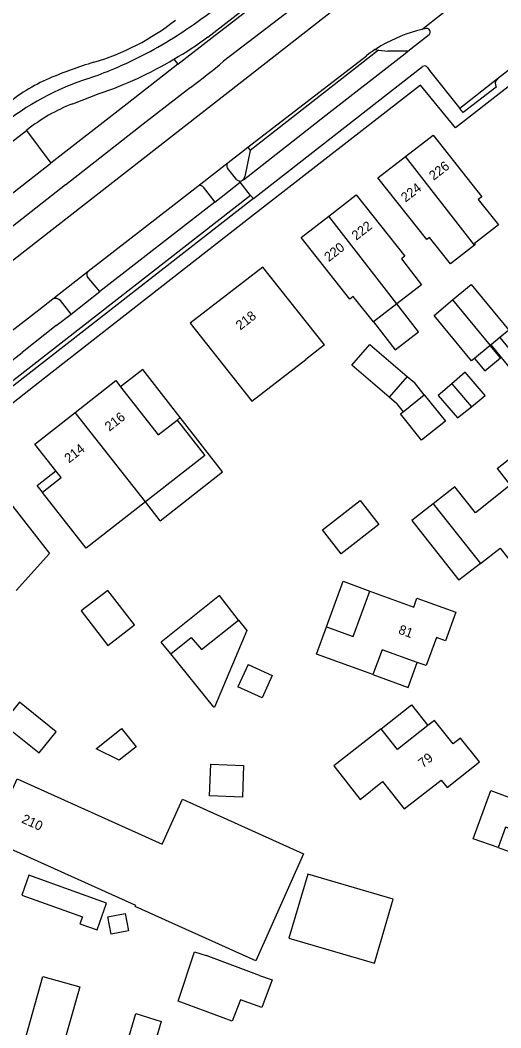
# Model space of a CAD drawing. Extents: x 194485 to 197793, y 468269 to 470822.
# Drawn here: x 196097.4 to 196158.1, y 469683 to 469810.3 of the extents above; entities that cross this region are included whole.
import ezdxf

# ---------------------------------------------------------------- set-up
doc = ezdxf.new("R2010")
doc.units = 0
for name, color, linetype in [('BGT grensvlak gebouwinstallatie plus 1', 7, 'Continuous'), ('BGT grensvlak ondersteunend wegdeel', 7, 'Continuous'), ('BGT grensvlak overig bouwwerk uitbreiding populatie', 7, 'Continuous'), ('BGT grensvlak pand op maaiveld', 7, 'Continuous'), ('BGT grensvlak pand op maaiveld LR', 7, 'Continuous'), ('BGT grensvlak wegdeel', 7, 'Continuous'), ('BGT tekst huisnummerreeks', 7, 'Continuous')]:
    doc.layers.add(name, color=color, linetype=linetype)

msp = doc.modelspace()

# ---------------------------------------------------------------- linework, layer by layer
at = {"layer": 'BGT grensvlak gebouwinstallatie plus 1'}
for p, q in [((196147.7, 469770.95), (196144.95, 469774.49)), ((196142, 469772.2), (196144.74, 469768.66)), ((196144.74, 469768.66), (196147.7, 469770.95)), ((196146.28, 469765.32), (196147.18, 469764.55)), ((196148.42, 469763.01), (196147.18, 469764.55)), ((196151.89, 469764.4), (196150.18, 469762.93)), ((196144.9, 469761.91), (196144.01, 469762.68)), ((196150.18, 469762.93), (196152.62, 469760.07)), ((196144.9, 469761.91), (196145.74, 469760.86)), ((196152.62, 469760.07), (196154.36, 469761.49)), ((196117.23, 469759.81), (196117.63, 469760.13)), ((196115.1, 469747.1), (196113.24, 469749.47)), ((196135.57, 469745.94), (196140.33, 469749.63)), ((196140.33, 469749.63), (196142.67, 469746.61)), ((196142.67, 469746.61), (196137.92, 469742.92)), ((196137.92, 469742.92), (196135.57, 469745.94)), ((196155.5, 469741.69), (196152.78, 469739.57)), ((196136.07, 469733.69), (196138.2, 469739.46)), ((196138.2, 469739.46), (196141.55, 469738.2)), ((196122.59, 469737.64), (196115.23, 469731.77)), ((196124.99, 469734.55), (196122.59, 469737.64)), ((196116.42, 469730.27), (196115.23, 469731.77)), ((196109.93, 469716.83), (196107.01, 469718.3)), ((196157.76, 469705.8), (196163, 469703.92))]:
    msp.add_line(p, q, dxfattribs=at)
for points in [[(196154.76, 469767.6), (196156.05, 469766.03), (196158.04, 469767.66), (196156.75, 469769.23)], [(196157.97, 469770.23), (196160.82, 469766.76), (196159.7, 469765.84), (196156.85, 469769.31)], [(196117.63, 469760.13), (196112.91, 469766.2), (196110.08, 469764.02)], [(196115.1, 469747.1), (196122.96, 469753.27), (196117.63, 469760.13)], [(196100.26, 469750.69), (196099.58, 469751.54), (196101.93, 469753.39)], [(196149.55, 469749.23), (196146.86, 469747.12), (196152.78, 469739.57)], [(196141.94, 469727.67), (196146.38, 469726.05), (196147.53, 469729.2)], [(196095.18, 469721.49), (196099.82, 469717.76), (196101.98, 469720.45), (196097.33, 469724.17), (196095.18, 469721.49)], [(196142.98, 469720.82), (196146.82, 469723.85), (196148.89, 469721.22)], [(196107.01, 469718.3), (196110.23, 469720.87), (196112.08, 469718.55), (196109.93, 469716.83)], [(196131.33, 469694.38), (196142.12, 469691.21), (196144.49, 469699.3), (196133.71, 469702.46), (196131.33, 469694.38)]]:
    msp.add_lwpolyline(points, dxfattribs=at)
at = {"layer": 'BGT grensvlak ondersteunend wegdeel'}
msp.add_line((196116.83, 469805.38), (196117.31, 469804.74), dxfattribs=at)
at = {"layer": 'BGT grensvlak overig bouwwerk uitbreiding populatie'}
for p, q in [((196153.58, 469765.84), (196151.89, 469764.4)), ((196156.1, 469762.9), (196153.58, 469765.84)), ((196151.89, 469764.4), (196154.36, 469761.49)), ((196154.36, 469761.49), (196156.1, 469762.9)), ((196126.18, 469728.94), (196124.9, 469726.11)), ((196126.18, 469728.94), (196129.23, 469727.56)), ((196129.23, 469727.56), (196127.96, 469724.73)), ((196127.96, 469724.73), (196124.9, 469726.11)), ((196108.5, 469697.07), (196110.66, 469697.5)), ((196108.93, 469694.89), (196108.5, 469697.07)), ((196110.66, 469697.5), (196111.09, 469695.31)), ((196111.09, 469695.31), (196108.93, 469694.89))]:
    msp.add_line(p, q, dxfattribs=at)
at = {"layer": 'BGT grensvlak pand op maaiveld'}
for p, q in [((196144.95, 469774.49), (196142, 469772.2)), ((196135.83, 469769.31), (196133.46, 469767.47)), ((196156.75, 469769.23), (196154.76, 469767.6)), ((196156.85, 469769.31), (196156.75, 469769.23)), ((196157.97, 469770.23), (196156.85, 469769.31)), ((196144.01, 469762.68), (196139.26, 469766.75)), ((196146.28, 469765.32), (196144.01, 469762.68)), ((196145.74, 469760.86), (196148.42, 469763.01)), ((196145.41, 469760.6), (196145.74, 469760.86)), ((196117.23, 469759.81), (196120.72, 469755.32)), ((196157.61, 469753.67), (196162.08, 469757.23)), ((196120.72, 469755.32), (196113.24, 469749.47)), ((196157.61, 469753.67), (196159.28, 469751.57)), ((196149.55, 469749.23), (196155.5, 469741.69)), ((196124.99, 469734.55), (196126.01, 469733.24)), ((196134.82, 469730.26), (196136.07, 469733.69)), ((196126.01, 469733.24), (196121.96, 469723.54)), ((196121.86, 469723.54), (196116.42, 469730.27)), ((196141.94, 469727.67), (196134.82, 469730.26)), ((196121.96, 469723.54), (196121.86, 469723.54)), ((196142.98, 469720.82), (196137.02, 469716.12)), ((196121.31, 469712.34), (196121.47, 469716.33)), ((196121.47, 469716.33), (196125.62, 469716.17)), ((196125.62, 469716.17), (196125.47, 469712.18)), ((196125.47, 469712.18), (196121.31, 469712.34)), ((196107.13, 469695.41), (196108.33, 469698.79)), ((196127.61, 469689.66), (196120.9, 469692.17))]:
    msp.add_line(p, q, dxfattribs=at)
for points in [[(196146.06, 469793.09), (196149.54, 469795.79), (196155.67, 469788.02), (196155.24, 469787.68), (196157.79, 469784.45), (196154.76, 469782.1), (196154.86, 469781.97), (196154.75, 469781.89)], [(196154.75, 469781.89), (196151.71, 469779.53), (196149.06, 469782.87), (196148.74, 469782.62), (196142.57, 469790.39), (196146.06, 469793.09)], [(196136.36, 469785.56), (196139.83, 469788.26), (196145.97, 469780.52), (196145.53, 469780.17), (196148.06, 469776.9), (196144.95, 469774.49)], [(196142, 469772.2), (196139.45, 469775.43), (196139.02, 469775.09), (196132.89, 469782.87), (196136.36, 469785.56)], [(196135.83, 469769.31), (196128.06, 469779.13), (196118.89, 469772.03), (196125.05, 469764.23)], [(196152, 469774.98), (196154.32, 469776.92), (196159.09, 469771.16), (196157.97, 469770.23)], [(196154.76, 469767.6), (196154.4, 469767.31), (196149.68, 469773.03), (196152, 469774.98)], [(196139.26, 469766.75), (196141.56, 469769.34), (196146.28, 469765.32)], [(196125.05, 469764.23), (196126.67, 469762.19), (196133.46, 469767.47)], [(196104.37, 469760.78), (196109.48, 469764.79), (196110.08, 469764.02)], [(196110.08, 469764.02), (196114.86, 469757.94), (196117.23, 469759.81)], [(196148.42, 469763.01), (196151.1, 469759.66), (196148.09, 469757.25), (196145.41, 469760.6)], [(196101.93, 469753.39), (196099.27, 469756.78), (196104.37, 469760.78)], [(196100.26, 469750.69), (196102.6, 469752.54), (196101.93, 469753.39)], [(196088.82, 469748.69), (196092.61, 469751.63), (196094.67, 469749), (196095.91, 469749.65), (196101.12, 469742.95), (196096.91, 469738.27)], [(196159.28, 469751.57), (196154.88, 469748.09), (196152.26, 469751.36), (196149.55, 469749.23)], [(196113.24, 469749.47), (196105.77, 469743.61), (196100.23, 469750.66), (196100.26, 469750.69)], [(196155.5, 469741.69), (196157.98, 469743.63), (196161.37, 469739.34), (196164.02, 469741.41), (196163.28, 469742.35), (196165.32, 469743.97)], [(196105.12, 469735.7), (196108.49, 469731.33), (196111.86, 469733.93), (196108.49, 469738.3), (196105.12, 469735.7)], [(196136.07, 469733.69), (196139.46, 469732.46), (196141.55, 469738.2)], [(196141.55, 469738.2), (196147.09, 469736.18), (196147.5, 469737.3), (196152.39, 469735.53), (196151.09, 469731.92), (196149.95, 469732.33), (196148.66, 469728.79), (196147.53, 469729.2)], [(196116.42, 469730.27), (196119.02, 469732.35), (196120.3, 469730.81), (196124.99, 469734.55)], [(196147.53, 469729.2), (196143.09, 469730.8), (196141.94, 469727.67)], [(196137.02, 469716.12), (196140.34, 469711.9), (196143.17, 469714.15), (196145.9, 469710.69), (196150.54, 469714.33), (196151.29, 469713.4), (196155.37, 469716.63), (196152.99, 469719.63), (196152.05, 469718.91), (196149.7, 469721.86), (196148.89, 469721.22)], [(196148.89, 469721.22), (196145.06, 469718.21), (196142.98, 469720.82)], [(196157.76, 469705.8), (196154.61, 469706.93), (196156.81, 469713), (196159.64, 469711.97), (196161.02, 469715.85), (196166.62, 469713.82)], [(196096.01, 469712.13), (196097.07, 469714.49), (196115.33, 469706.25), (196117.92, 469711.92), (196133.2, 469705.01), (196127.15, 469691.52), (196111.96, 469698.36), (196112.02, 469698.49), (196093.6, 469706.78)], [(196163.94, 469706.5), (196158.69, 469708.39), (196157.76, 469705.8)], [(196108.33, 469698.79), (196098.53, 469702.33), (196097.62, 469699.82), (196105.28, 469697.06), (196104.96, 469696.19), (196107.13, 469695.41)], [(196127.61, 469689.66), (196129.24, 469689.1), (196127.94, 469685.63), (196125.24, 469686.58), (196124.19, 469683.88), (196117.38, 469686.41), (196119.42, 469692.66), (196120.9, 469692.17)], [(196097.45, 469679.46), (196100.3, 469689.54), (196104.95, 469688.23), (196102.1, 469678.14), (196097.45, 469679.46)], [(196112.01, 469684.84), (196115.23, 469683.86), (196113.2, 469676.95), (196109.99, 469677.97), (196112.01, 469684.84)]]:
    msp.add_lwpolyline(points, dxfattribs=at)
at = {"layer": 'BGT grensvlak pand op maaiveld LR'}
for p, q in [((196154.75, 469781.89), (196146.06, 469793.09)), ((196144.95, 469774.49), (196136.36, 469785.56)), ((196152, 469774.98), (196156.75, 469769.23)), ((196113.24, 469749.47), (196104.37, 469760.78))]:
    msp.add_line(p, q, dxfattribs=at)
at = {"layer": 'BGT grensvlak wegdeel'}
for p, q in [((196148.11, 469809.14), (196157.45, 469816.54)), ((196138.48, 469812.75), (196125.4, 469802.53)), ((196138.48, 469812.75), (196125.4, 469802.53)), ((196146.36, 469806.39), (196149.02, 469808.5)), ((196148.67, 469809.26), (196148.11, 469809.14)), ((196166.31, 469809.66), (196157.64, 469802.89)), ((196142.64, 469806.55), (196126.43, 469793.86)), ((196142.2, 469806.6), (196142.64, 469806.55)), ((196142.64, 469806.55), (196143.81, 469806.41)), ((196146.36, 469806.39), (196143.81, 469806.41)), ((196146.01, 469806.11), (196146.36, 469806.39)), ((196126.16, 469794.26), (196141.11, 469805.83)), ((196126.86, 469787.78), (196148.19, 469804.45)), ((196125.4, 469802.53), (196091.9, 469776.37)), ((196125.4, 469802.53), (196091.9, 469776.37)), ((196157.64, 469802.89), (196152.9, 469799.18)), ((196104.06, 469799.77), (196107.39, 469801.05)), ((196085, 469786.23), (196098.23, 469796.4)), ((196098.23, 469796.4), (196101.31, 469792.26)), ((196126.43, 469793.86), (196125.76, 469790.57)), ((196126.16, 469794.26), (196126.43, 469793.86)), ((196119.84, 469789.35), (196123.66, 469792.32)), ((196124.78, 469790.14), (196123.61, 469791.62)), ((196105.99, 469778.6), (196119.84, 469789.35)), ((196121.99, 469787.33), (196125.19, 469789.85)), ((196125.19, 469789.85), (196125.09, 469790)), ((196126.5, 469788.19), (196125.19, 469789.85)), ((196126.5, 469788.19), (196071.17, 469744.99)), ((196120.53, 469789.23), (196121.99, 469787.33)), ((196126.86, 469787.78), (196126.5, 469788.19)), ((196126.86, 469787.78), (196072.83, 469745.6)), ((196121.99, 469787.33), (196107.48, 469776.03)), ((196101.55, 469775.12), (196105.99, 469778.6)), ((196107.48, 469776.03), (196105.9, 469777.94)), ((196103.86, 469773.2), (196107.48, 469776.03)), ((196099.79, 469773.74), (196101.55, 469775.12)), ((196103.86, 469773.2), (196102.53, 469774.9)), ((196096.26, 469771), (196099.79, 469773.74)), ((196101.98, 469771.74), (196103.86, 469773.2)), ((196101.98, 469771.74), (196097.66, 469768.36)), ((196094.62, 469765.97), (196097.66, 469768.36))]:
    msp.add_line(p, q, dxfattribs=at)
for points in [[(196240.26, 469865.26), (196152.35, 469796.7), (196147.96, 469802.1), (196126.63, 469785.5), (196100.49, 469765.08), (196081.26, 469750)], [(196121.1, 469808.19), (196131.65, 469816.41), (196190.59, 469862.55), (196194.42, 469865.36)], [(196192.78, 469859.29), (196133.92, 469813.48), (196123.08, 469805.12)], [(196117.31, 469804.74), (196121.65, 469808.11), (196131.9, 469816.09)], [(196125.59, 469790.17), (196136.01, 469798.34), (196146.01, 469806.11)], [(196117.31, 469804.74), (196110.92, 469799.77), (196101.31, 469792.26)], [(196148.81, 469804.36), (196149.1, 469803.98), (196152.9, 469799.18)], [(196118.92, 469801.83), (196112.96, 469797.17), (196103.2, 469789.54), (196103.15, 469789.51), (196090.31, 469779.47), (196090.18, 469779.36), (196084.52, 469774.94)], [(196157.51, 469801.86), (196153.31, 469798.67), (196152.9, 469799.18)], [(196123.66, 469792.32), (196125.36, 469793.64), (196126.16, 469794.26)], [(196101.31, 469792.26), (196101.12, 469792.1), (196088.28, 469782.07)]]:
    msp.add_lwpolyline(points, dxfattribs=at)
for centre, radius, start, end in [((196062.04, 469891.69), 99.94, 305.4942, 309.2193), ((196097.95, 469834.52), 30.8, 286.5475, 308.228), ((196063.57, 469889.44), 97.22, 303.5093, 305.5301), ((196152.52, 469790.71), 18.95, 103.4805, 120.3217), ((196148.75, 469808.84), 0.43, 308.6332, 101.5578), ((196088.98, 469852.49), 52.39, 292.7349, 302.6483), ((196095.87, 469841.97), 42.16, 299.8076, 306.758), ((196152.72, 469790.43), 19.29, 123.0583, 127.0173), ((196152.9, 469790.13), 19.64, 120.4273, 123.0238), ((196119.8, 469760.28), 46.59, 106.302, 113.6724), ((196091.61, 469847.89), 49.43, 288.6192, 300.6743), ((196075.1, 469861.46), 74, 306.3102, 310.4191), ((196089.11, 469852.1), 51.98, 289.0282, 292.7679), ((196148.45, 469804.1), 0.44, 35.8444, 126.0767), ((196116.85, 469769.85), 34.83, 108.0531, 128.8794), ((196109.06, 469783.99), 20.56, 112.7878, 131.1657), ((196158.12, 469802.31), 0.753, 129.0915, 216.179), ((196111.95, 469779.42), 21.82, 111.1706, 128.9309), ((196123.97, 469791.95), 0.481, 129.0069, 222.4841), ((196120.13, 469788.97), 0.474, 32.4359, 126.8512), ((196125.17, 469790.6), 0.603, 229.8689, 262.5828), ((196125.16, 469790.6), 0.6, 262.9109, 315.1262), ((196125.17, 469790.59), 0.593, 315.0254, 357.8825), ((196106.3, 469778.22), 0.485, 129.1468, 214.8142), ((196101.86, 469774.19), 0.98, 46.687, 107.9942)]:
    msp.add_arc(centre, radius, start, end, dxfattribs=at)

# ---------------------------------------------------------------- texts
at = {"layer": 'BGT tekst huisnummerreeks'}
for s, rotation, p in [('226', 37.8, (196149.6, 469790.02)), ('224', 37.8, (196146.06, 469787.27)), ('222', 37.8, (196139.84, 469782.45)), ('220', 37.8, (196136.37, 469779.75)), ('218', 37.7, (196125.21, 469771.11)), ('216', 38.1, (196108.69, 469758.33)), ('214', 38.1, (196103.59, 469754.32)), ('81', 339.9, (196145.06, 469732.87)), ('79', 38.5, (196148.25, 469715.82)), ('210', 335.8, (196097.5, 469709))]:
    msp.add_text(s, height=1.2, rotation=rotation, dxfattribs=at).set_placement(p)

doc.saveas('drawing.dxf')
